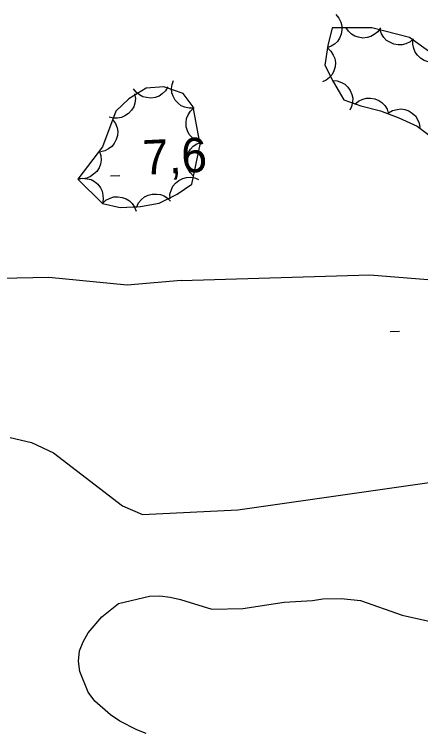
# Model space of a CAD drawing. Extents: x 336540 to 340074, y 5572036 to 5573747.
# Drawn here: x 337020.3 to 337055.6, y 5573009.5 to 5573071.9 of the extents above; entities that cross this region are included whole.
import ezdxf

# ---------------------------------------------------------------- set-up
doc = ezdxf.new("R2010")
doc.units = 0
for name, color, linetype in [('Niveau 2', 7, 'Continuous'), ('Niveau 3', 7, 'Continuous'), ('Niveau 44', 7, 'Continuous')]:
    doc.layers.add(name, color=color, linetype=linetype)

msp = doc.modelspace()

# ---------------------------------------------------------------- linework, layer by layer
at = {"layer": 'Niveau 2'}
for points in [[(337034.8, 5573048.75), (337051.19, 5573049.24)], [(337051.19, 5573049.24), (337060.2, 5573048.51), (337063.6, 5573047.85), (337069.03, 5573047.79), (337074.51, 5573046.37), (337080.65, 5573045.67), (337087.33, 5573044.14), (337093.64, 5573043.46), (337101.92, 5573043.2), (337106.35, 5573042.74), (337109.94, 5573042.09), (337113.89, 5573040.93), (337115.46, 5573040.17), (337117.8, 5573037.42)], [(337034.8, 5573048.75), (337030.1, 5573048.34), (337023.29, 5573048.99), (337006.55, 5573048.64)], [(337019.93, 5573035.09), (337021.81, 5573034.66), (337023.72, 5573033.75), (337029.71, 5573029.14), (337031.44, 5573028.38), (337039.72, 5573028.81), (337058.38, 5573031.46)], [(337031.75, 5573009.35), (337030.95, 5573009.67), (337029.47, 5573010.42), (337028.67, 5573010.97), (337027.29, 5573012.17), (337026.71, 5573012.95), (337026, 5573014.73), (337025.87, 5573015.63), (337025.96, 5573016.53), (337026.28, 5573017.33), (337026.71, 5573018.12), (337027.92, 5573019.5), (337029.35, 5573020.66), (337032.04, 5573021.29), (337032.94, 5573021.31), (337033.84, 5573021.21), (337034.75, 5573021.01), (337037.47, 5573020.17), (337040.17, 5573020.23), (337043.76, 5573020.76), (337046.23, 5573020.93), (337047.13, 5573021.07), (337048.7, 5573021.1), (337050.39, 5573020.92), (337054.02, 5573019.65), (337056.74, 5573019.03)]]:
    msp.add_lwpolyline(points, dxfattribs=at)
at = {"layer": 'Niveau 3'}
for p, q in [((337028.66, 5573057.83), (337029.46, 5573057.87)), ((337052.97, 5573044.3), (337053.77, 5573044.34))]:
    msp.add_line(p, q, dxfattribs=at)
at = {"layer": 'Niveau 44'}
for points in [[(337048.24, 5573071.88), (337048.52, 5573071.56), (337048.69, 5573071.19), (337048.78, 5573070.88), (337048.78, 5573070.53), (337048.72, 5573070.16), (337048.56, 5573069.81), (337048.4, 5573069.53), (337048.14, 5573069.3), (337047.83, 5573069.1), (337047.49, 5573068.97)], [(337057.34, 5573067.92), (337054.64, 5573069.86), (337051.38, 5573070.72), (337047.94, 5573070.72), (337047.54, 5573069.18), (337047.3, 5573067.45), (337048.04, 5573065.97), (337048.93, 5573064.46), (337050.43, 5573063.93), (337052.13, 5573063.48), (337053.73, 5573062.89), (337055.32, 5573062.16), (337056.6, 5573061.2)], [(337052.14, 5573070.72), (337051.9, 5573070.37), (337051.59, 5573070.12), (337051.3, 5573069.95), (337050.96, 5573069.86), (337050.6, 5573069.82), (337050.22, 5573069.89), (337049.9, 5573069.98), (337049.61, 5573070.17), (337049.34, 5573070.42), (337049.14, 5573070.72)], [(337055.01, 5573069.76), (337054.7, 5573069.49), (337054.33, 5573069.32), (337054.01, 5573069.23), (337053.66, 5573069.23), (337053.29, 5573069.29), (337052.95, 5573069.45), (337052.66, 5573069.61), (337052.43, 5573069.87), (337052.23, 5573070.19), (337052.11, 5573070.53)], [(337057.39, 5573067.88), (337057, 5573067.74), (337056.59, 5573067.72), (337056.26, 5573067.74), (337055.93, 5573067.87), (337055.62, 5573068.06), (337055.35, 5573068.33), (337055.14, 5573068.58), (337055.02, 5573068.91), (337054.94, 5573069.28), (337054.95, 5573069.64)], [(337047.51, 5573068.97), (337047.82, 5573068.69), (337048.03, 5573068.34), (337048.16, 5573068.04), (337048.21, 5573067.69), (337048.19, 5573067.32), (337048.07, 5573066.96), (337047.94, 5573066.66), (337047.71, 5573066.39), (337047.42, 5573066.16), (337047.1, 5573066)], [(337035.93, 5573063.73), (337035.51, 5573063.71), (337035.11, 5573063.81), (337034.81, 5573063.93), (337034.53, 5573064.15), (337034.29, 5573064.43), (337034.11, 5573064.77), (337033.99, 5573065.07), (337033.97, 5573065.43), (337034.01, 5573065.79), (337034.13, 5573066.13)], [(337047.94, 5573066.13), (337048.36, 5573066.11), (337048.74, 5573065.96), (337049.03, 5573065.81), (337049.28, 5573065.56), (337049.5, 5573065.26), (337049.63, 5573064.9), (337049.72, 5573064.59), (337049.7, 5573064.24), (337049.62, 5573063.87), (337049.47, 5573063.55)], [(337025.83, 5573057.55), (337027.97, 5573055.44), (337029.51, 5573055.09), (337031.27, 5573055.16), (337032.89, 5573055.45), (337034.45, 5573056.25), (337035.72, 5573057.12), (337036.45, 5573060.55), (337035.85, 5573063.83), (337034.97, 5573065.01), (337033.31, 5573065.57), (337031.75, 5573065.47), (337030.27, 5573064.52), (337029.12, 5573063.46), (337027.97, 5573060.36), (337025.83, 5573057.55)], [(337033.66, 5573065.59), (337033.45, 5573065.23), (337033.15, 5573064.96), (337032.88, 5573064.77), (337032.54, 5573064.66), (337032.18, 5573064.6), (337031.8, 5573064.64), (337031.48, 5573064.71), (337031.17, 5573064.88), (337030.89, 5573065.12), (337030.66, 5573065.4)], [(337030.76, 5573064.97), (337030.83, 5573064.56), (337030.77, 5573064.16), (337030.68, 5573063.84), (337030.49, 5573063.55), (337030.24, 5573063.27), (337029.92, 5573063.06), (337029.63, 5573062.92), (337029.28, 5573062.86), (337028.91, 5573062.86), (337028.56, 5573062.94)], [(337049.91, 5573064.07), (337050.23, 5573064.34), (337050.6, 5573064.51), (337050.92, 5573064.6), (337051.27, 5573064.6), (337051.63, 5573064.54), (337051.98, 5573064.38), (337052.26, 5573064.21), (337052.5, 5573063.95), (337052.7, 5573063.64), (337052.81, 5573063.3)], [(337036.41, 5573060.76), (337036.03, 5573060.92), (337035.72, 5573061.19), (337035.5, 5573061.43), (337035.35, 5573061.75), (337035.25, 5573062.11), (337035.25, 5573062.49), (337035.28, 5573062.82), (337035.42, 5573063.14), (337035.62, 5573063.45), (337035.87, 5573063.71)], [(337052.82, 5573063.31), (337053.18, 5573063.52), (337053.58, 5573063.62), (337053.9, 5573063.66), (337054.25, 5573063.6), (337054.6, 5573063.48), (337054.91, 5573063.26), (337055.16, 5573063.05), (337055.35, 5573062.75), (337055.49, 5573062.41), (337055.55, 5573062.05)], [(337028.85, 5573062.74), (337029.1, 5573062.4), (337029.23, 5573062.02), (337029.29, 5573061.69), (337029.26, 5573061.34), (337029.16, 5573060.99), (337028.97, 5573060.66), (337028.78, 5573060.39), (337028.49, 5573060.18), (337028.16, 5573060.02), (337027.81, 5573059.93)], [(337035.87, 5573057.82), (337035.58, 5573058.12), (337035.39, 5573058.48), (337035.29, 5573058.79), (337035.27, 5573059.15), (337035.31, 5573059.51), (337035.45, 5573059.87), (337035.61, 5573060.16), (337035.86, 5573060.41), (337036.16, 5573060.62), (337036.49, 5573060.75)], [(337027.69, 5573060), (337027.83, 5573059.6), (337027.84, 5573059.19), (337027.8, 5573058.86), (337027.67, 5573058.54), (337027.47, 5573058.23), (337027.19, 5573057.97), (337026.93, 5573057.77), (337026.6, 5573057.65), (337026.23, 5573057.59), (337025.87, 5573057.61)], [(337025.83, 5573057.55), (337026.24, 5573057.63), (337026.64, 5573057.59), (337026.97, 5573057.52), (337027.27, 5573057.34), (337027.56, 5573057.11), (337027.78, 5573056.8), (337027.94, 5573056.51), (337028.01, 5573056.17), (337028.03, 5573055.8), (337027.97, 5573055.44)], [(337033.84, 5573055.83), (337033.83, 5573056.25), (337033.95, 5573056.64), (337034.08, 5573056.94), (337034.31, 5573057.2), (337034.6, 5573057.44), (337034.95, 5573057.6), (337035.26, 5573057.7), (337035.61, 5573057.71), (337035.98, 5573057.66), (337036.31, 5573057.52)], [(337027.96, 5573055.44), (337028.27, 5573055.73), (337028.63, 5573055.91), (337028.95, 5573056.01), (337029.3, 5573056.02), (337029.67, 5573055.97), (337030.02, 5573055.83), (337030.31, 5573055.67), (337030.55, 5573055.42), (337030.76, 5573055.11), (337030.89, 5573054.78)], [(337030.93, 5573055.1), (337031.1, 5573055.48), (337031.36, 5573055.79), (337031.61, 5573056.01), (337031.93, 5573056.16), (337032.29, 5573056.25), (337032.67, 5573056.26), (337033, 5573056.22), (337033.32, 5573056.09), (337033.63, 5573055.89), (337033.88, 5573055.63)]]:
    msp.add_lwpolyline(points, dxfattribs=at)

# ---------------------------------------------------------------- texts
at = {"layer": 'Niveau 3'}
msp.add_text('7,6    ', height=3, rotation=2.7712, dxfattribs=at).set_placement((337031.54, 5573057.93))

doc.saveas('drawing.dxf')
